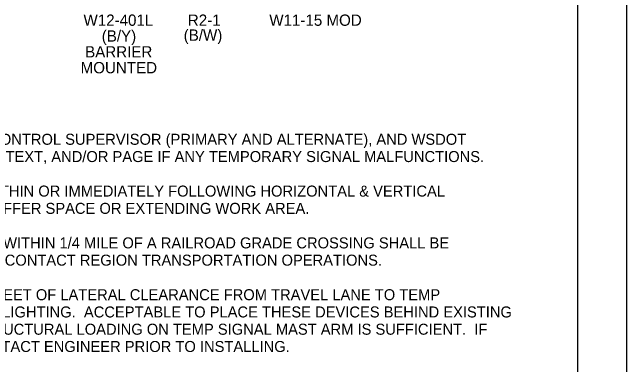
# Model space of a CAD drawing. Extents: x 99976 to 100136, y 99905 to 100011.
# Drawn here: x 100012.15 to 100016.062, y 99942.839 to 99945.082 of the extents above; entities that cross this region are included whole.
import ezdxf

# ---------------------------------------------------------------- set-up
doc = ezdxf.new("R2010")
doc.units = 0
for name, color, linetype in [('SH_GI_GeneralNotesBodyText', 7, 'Continuous'), ('SH_GI_PlotLimits', 7, 'Continuous'), ('SH_GI_SheetBorder', 7, 'Continuous'), ('TR_SN_ConstructionSigns', 7, 'Continuous')]:
    doc.layers.add(name, color=color, linetype=linetype)

msp = doc.modelspace()

# ---------------------------------------------------------------- linework, layer by layer
at = {"layer": 'SH_GI_PlotLimits'}
msp.add_lwpolyline([(99999.0625, 99939.6875), (100016.0625, 99939.6875), (100016.0625, 99950.6875), (99999.0625, 99950.6875)], close=True, dxfattribs=at)
at = {"layer": 'SH_GI_SheetBorder'}
msp.add_line((100015.75, 99950.375), (100015.75, 99940), dxfattribs=at)

# ---------------------------------------------------------------- texts
at = {"layer": 'SH_GI_GeneralNotesBodyText'}
for s, p in [('3. TRAFFIC CONTROL MANAGER, TRAFFIC CONTROL SUPERVISOR (PRIMARY AND ALTERNATE), AND WSDOT ', (100010.0475, 99944.2384)), ('ENGINEER SHALL BE NOTIFIED VIA EM AIL, TEXT, AND/OR PAGE IF ANY TEMPORARY SIGNAL MALFUNCTIONS.', (100010.1197, 99944.1285)), ('4. AVOID PLACING TEMPORARY SIGNALS WITHIN OR IMMEDIATELY FOLLOWING HORIZONTAL & VERTICAL ', (100010.0475, 99943.9087)), ('CURVES BY ADJUSTING LONGITUDINAL BUFFER SPACE OR EXTENDING WORK AREA.', (100010.1197, 99943.7988)), ('5. TEMPORARY TRAFFIC SIGNALS LOCATED WITHIN 1/4 MILE OF A RAILROAD GRADE CROSSING SHALL BE ', (100010.0475, 99943.579)), ('EVALUATED FOR RAILROAD PREEMPTION. CONTACT REGION TRANSPORTATION OPERATIONS.', (100010.1197, 99943.4691)), ('6. WHEN PRACTICAL, PROVIDE AT LEAST 4 FEET OF LATERAL CLEARANCE FROM TRAVEL LANE TO TEMP ', (100010.0475, 99943.2493)), ('SIGNAL, PUSH-BUTTON, AND TEMPORARY LIGHTING.  ACCEPTABLE TO PLACE THESE DEVICES BEHIND EXISTING ', (100010.1197, 99943.1394)), ('GUARDRAIL OR BARRIER, BUT VERIFY STRUCTURAL LOADING ON TEMP SIGNAL MAST ARM IS SUFFICIENT.  IF ', (100010.1197, 99943.0295)), ('A GRAVEL LEVELING PAD IS NEEDED, CONTACT ENGINEER PRIOR TO INSTALLING.', (100010.1197, 99942.9196))]:
    msp.add_text(s, height=0.07, rotation=360, dxfattribs=at).set_placement(p)
at = {"layer": 'TR_SN_ConstructionSigns'}
for s, p in [('W12-401L', (100012.6032, 99944.9956)), ('R2-1', (100013.2677, 99944.9956)), ('W11-15 MOD', (100013.7865, 99944.9956)), ('(B/Y)', (100012.7194, 99944.8948)), ('(B/W)', (100013.2413, 99944.9005)), ('BARRIER', (100012.6136, 99944.794)), ('MOUNTED', (100012.585, 99944.6932))]:
    msp.add_text(s, height=0.072, rotation=360, dxfattribs=at).set_placement(p)

doc.saveas('drawing.dxf')
